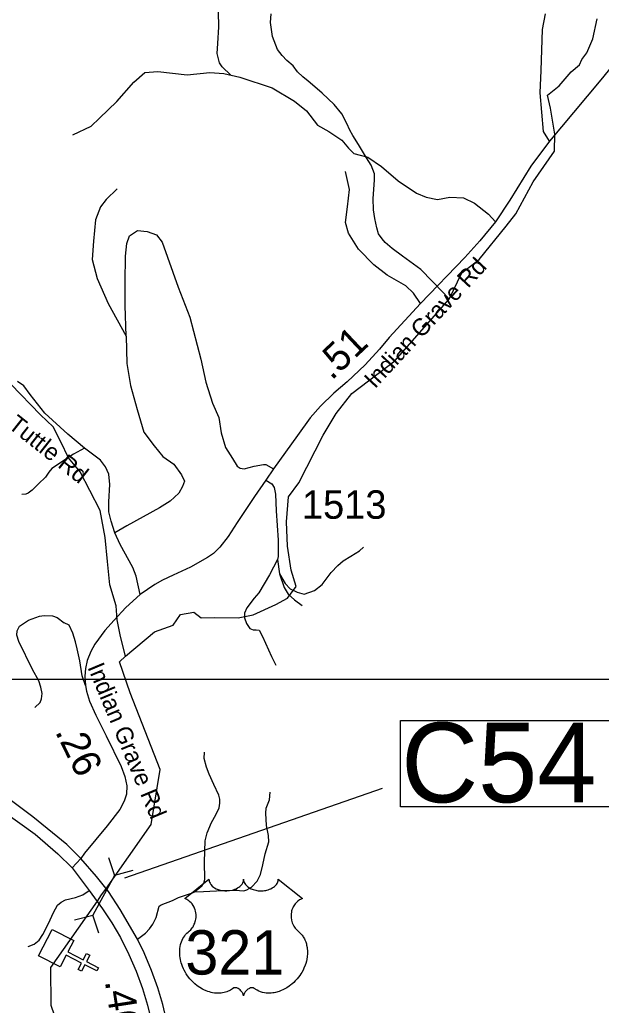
# Model space of a CAD drawing. Extents: x 1159738 to 1321356, y 736314 to 882035.
# Drawn here: x 1245511 to 1248068, y 809572 to 813904 of the extents above; entities that cross this region are included whole.
import ezdxf

# ---------------------------------------------------------------- set-up
doc = ezdxf.new("R2010")
doc.units = 0
for name, color, linetype in [('Exist Cultural Church CELL', 7, 'Continuous'), ('Exist Hydrographic Creek Single Shore', 7, 'Continuous'), ('Exist Hydrographic Misc Water Feature', 7, 'Continuous'), ('Exist Road Non-System Type 51', 7, 'Continuous'), ('Exist Road Primary US Divided Attributed', 7, 'Continuous'), ('Exist Road Primary US Mileage Hundredths English Label', 7, 'Continuous'), ('Exist Road Primary US Shield CELL', 7, 'Continuous'), ('Exist Road Primary US Shield Number Label', 7, 'Continuous'), ('Exist Road Primary US Structure Culvert CELL', 7, 'Continuous'), ('Exist Road Primary US Structure Culvert Number Label', 7, 'Continuous'), ('Exist Road Secondary Mileage Hundredths English Label', 7, 'Continuous'), ('Exist Road Secondary Type 51 Attributed', 7, 'Continuous'), ('Exist Road Secondary Type 51 Label', 7, 'Continuous'), ('Exist Road Secondary Type 51 Number Label', 7, 'Continuous'), ('Map Preparation Inset Cut Line', 7, 'Continuous')]:
    doc.layers.add(name, color=color, linetype=linetype)

msp = doc.modelspace()

# ---------------------------------------------------------------- linework, layer by layer
at = {"layer": 'Exist Cultural Church CELL'}
msp.add_lwpolyline([(1245748.8, 809857.4), (1245722.9, 809806.6), (1245790.7, 809771.9), (1245805.3, 809800.4), (1245819.5, 809793.1), (1245804.9, 809764.6), (1245858.4, 809737.2), (1245851.1, 809722.9), (1245797.6, 809750.4), (1245783, 809721.9), (1245768.8, 809729.2), (1245783.4, 809757.6), (1245715.6, 809792.4), (1245689.2, 809741.1), (1245594.5, 809789.7), (1245654.1, 809905.9)], close=True, dxfattribs=at)
at = {"layer": 'Exist Hydrographic Creek Single Shore'}
for points in [[(1245976.1, 811106.8), (1245954.9, 811193.7), (1245940, 811265.8), (1245935.8, 811327.3), (1245908.2, 811420.5), (1245897.6, 811522.3), (1245887, 811628.3), (1245865.8, 811747.2), (1245819.2, 811834.2), (1245776.8, 811916.9), (1245725.9, 811978.4), (1245692, 812048.4), (1245658.1, 812114.1), (1245603, 812167.1), (1245472.5, 812302.3), (1245459.6, 812433.9), (1244844.1, 813032.3), (1244789, 813129.8), (1244729.5, 813236.3), (1244481.5, 813320.1), (1244051.5, 813781.7), (1243922.5, 813951.7)], [(1247455.4, 812792.1), (1247531.3, 812849.7), (1247650, 812996.3), (1247692.6, 813051.2), (1247768.9, 813191.1), (1247862.1, 813326.8), (1247864.3, 813400.9), (1247845.2, 813515.4), (1247832.5, 813572.6), (1247883.3, 813612.9), (1247936.3, 813674.4), (1247972.3, 813706.1), (1247982.9, 813729.5), (1248004.1, 813759.1), (1248031.6, 813820.6), (1248050.7, 813907.5)], [(1245976.1, 811106.8), (1246103.5, 811213.6), (1246186.2, 811243.3), (1246217.9, 811289.9), (1246277.3, 811300.5), (1246309, 811275.1), (1246366.3, 811277.2), (1246472.2, 811275.1), (1246537.9, 811287.8), (1246637.5, 811334.4), (1246688.3, 811362), (1246726.5, 811412.8), (1246705.3, 811484.9), (1246688.3, 811590.9), (1246684.1, 811696.9), (1246692.6, 811807.1), (1246739.2, 811868.2), (1246845.1, 812078), (1246902.3, 812173.7), (1246972.2, 812260.6), (1247160.8, 812404.8), (1247399.7, 812675.6), (1247455.4, 812792.1)], [(1245889.8, 810082.4), (1246089.6, 810366.3), (1246129.6, 810608.5), (1245996.6, 810945.9), (1245950.6, 811081.4), (1245976.1, 811106.8)], [(1245853.1, 810030.3), (1245870.5, 810058), (1245889.8, 810082.4)], [(1246239.3, 808212.2), (1246173.5, 808568.5), (1246071.8, 808827.1), (1246026.7, 808910.1), (1246010.4, 808933), (1245959.5, 808945.8), (1245906.6, 808964.8), (1245898.1, 808986), (1245929.9, 809009.3), (1245961.7, 809045.4), (1245968, 809129.9), (1245902.3, 809242.2), (1245832.4, 809295.1), (1245802.8, 809309.9), (1245777.4, 809360.8), (1245690.6, 809451.9), (1245650.2, 809570.5), (1245647.6, 809738.3), (1245853.1, 810030.3)]]:
    msp.add_lwpolyline(points, dxfattribs=at)
at = {"layer": 'Exist Hydrographic Misc Water Feature'}
msp.add_lwpolyline([(1247399.7, 812675.6), (1247374.5, 812704.2), (1247274.9, 812806.9), (1247194.4, 812865), (1247149.2, 812898.1), (1247118, 812925), (1247104.3, 812941.3), (1247088.9, 812963.7), (1247081.6, 812989.9), (1247072.5, 813030.2), (1247067.5, 813068.4), (1247064.8, 813118.5), (1247067.9, 813158.4), (1247070.9, 813200.4), (1247071.7, 813226.4), (1247056.6, 813264.8), (1247035.4, 813297.4), (1247001, 813356.3), (1246976, 813395), (1246962.5, 813419.3), (1246949.3, 813447.7), (1246928.3, 813490.3), (1246893.4, 813531.2), (1246840.7, 813580.6), (1246809.2, 813609.4), (1246779.9, 813634.2), (1246756.4, 813652.8), (1246733.1, 813675.4), (1246713.7, 813702), (1246686.3, 813724.6), (1246664.8, 813747.2), (1246645.4, 813773.7), (1246623, 813830.3), (1246614.6, 813892.6), (1246617.5, 813930.6)], dxfattribs=at)
at = {"layer": 'Exist Road Non-System Type 51'}
for points in [[(1246439.3, 813661), (1246401.6, 813697.3), (1246390, 813714.2), (1246379.6, 813755.8), (1246382.2, 813799.9), (1246387.4, 813872.6), (1246386.1, 813938.8), (1246380.9, 814003.8), (1246366.6, 814070), (1246364, 814102.4), (1246369.2, 814134.9), (1246379.6, 814163.5), (1246404.2, 814214.1), (1246415.9, 814282.9), (1246427.6, 814350.4), (1246440.6, 814433.8), (1246443.2, 814484.5), (1246445.8, 814537.7), (1246435.4, 814594.8), (1246419.8, 814636.4), (1246382.2, 814719.5), (1246343.3, 814784.4), (1246304.4, 814849.3), (1246257.8, 814911)], [(1245745.2, 813397.6), (1245826, 813435.9), (1245862.1, 813472.1), (1245938.7, 813544.5), (1246013.1, 813629.6), (1246062, 813672.1), (1246119.4, 813676.4), (1246247, 813661.5), (1246347, 813672.1), (1246408.6, 813667.9), (1246478.8, 813650.9), (1246621.3, 813604.1), (1246719.1, 813546.6), (1246772.2, 813504), (1246821.1, 813440.2), (1246870, 813412.5), (1246927.4, 813374.2), (1246957.2, 813340.2), (1246980.6, 813316.8), (1247042.3, 813299.8), (1247101.8, 813259.3), (1247175.3, 813196.4), (1247256.1, 813141.1), (1247298.7, 813124), (1247347.6, 813113.4), (1247402.8, 813124), (1247462.4, 813121.9), (1247511.3, 813098.5), (1247573, 813049.6), (1247603.2, 813016)], [(1247274, 812657.3), (1247243.4, 812702.7), (1247209.3, 812734.6), (1247126.4, 812781.4), (1247069, 812826.1), (1247001, 812896.3), (1246956.3, 812966.6), (1246943.5, 813013.4), (1246952.1, 813081.5), (1246960.6, 813158.1), (1246943.5, 813236.8)], [(1245940.6, 813160.8), (1245891.7, 813114), (1245866.1, 813082), (1245844.9, 813024.6), (1245836.4, 812931), (1245830, 812850.1), (1245851.3, 812767.1), (1245900.2, 812656.5), (1245978.8, 812513.9)], [(1245978.8, 812513.9), (1245974.6, 812648), (1245974.6, 812750.1), (1245976.7, 812865), (1245983.1, 812920.3), (1245993.7, 812954.4), (1246029.9, 812977.8), (1246072.4, 812973.5), (1246112.8, 812958.6), (1246138.3, 812926.7), (1246208.5, 812728.8), (1246259.5, 812596.9), (1246308.4, 812411.8), (1246329.7, 812311.7), (1246359.4, 812219.1), (1246387.1, 812156), (1246397.7, 812087.9), (1246416.9, 812024.1), (1246446.7, 811975.1), (1246467.9, 811941.1), (1246480.1, 811932.9), (1246497.7, 811930.4), (1246542.3, 811941.1), (1246582.7, 811949.6), (1246593.6, 811948.9), (1246627.5, 811929.9)], [(1245978.8, 812513.9), (1245983, 812393.6), (1245997.9, 812295.7), (1246027.7, 812191.4), (1246057.4, 812091.4), (1246102.1, 812031.8), (1246140.4, 811985), (1246189.3, 811951), (1246223.3, 811904.1), (1246236, 811876.5), (1246227.5, 811853.1), (1246210.5, 811823.3), (1246172.4, 811787.9), (1246125.6, 811758.1), (1245983.1, 811679.3), (1245929.7, 811648.3)], [(1245797, 812020.3), (1245748.4, 811994.3), (1245652.7, 811931.9), (1245639.2, 811914.9), (1245624.3, 811893.6), (1245593.9, 811863.8), (1245566.2, 811836.1), (1245549.2, 811823.4), (1245537.9, 811818.4), (1245520.9, 811817)], [(1246592.9, 811879.9), (1246619.7, 811864.3), (1246630.8, 811847.5), (1246635.3, 811818.4), (1246638.6, 811745.8), (1246647.6, 811616.2), (1246647.6, 811544.7), (1246645.3, 811531.8)], [(1246654.3, 811468.1), (1246678.6, 811426.8), (1246699.8, 811402.2), (1246731.1, 811387.7), (1246762.3, 811378.7), (1246808.1, 811395.5), (1246840.5, 811422.3), (1246880.7, 811473.7), (1246909.7, 811505), (1246933.1, 811525.1), (1246967.7, 811546.3), (1247005.7, 811569.8), (1247023.6, 811585.4)], [(1246645.3, 811531.8), (1246609.6, 811464.8), (1246562.7, 811385.4), (1246541.5, 811360.9), (1246510.3, 811319.5), (1246499.1, 811296.1), (1246500.2, 811274.8), (1246508, 811250.3), (1246523.7, 811229)], [(1246645.3, 811531.8), (1246654.3, 811468.1), (1246674.4, 811407.8), (1246691.1, 811379.9), (1246720.1, 811354.2), (1246753.6, 811329.6)], [(1245577.7, 810880.4), (1245601, 810903.1), (1245607.4, 810919.4), (1245610.3, 810942.8), (1245604.6, 810970.5), (1245595.4, 810998.8), (1245567, 811048.5), (1245506.9, 811171.6), (1245499.1, 811199.2), (1245500.5, 811217.7), (1245510.4, 811238.3), (1245550.1, 811264.5), (1245598.3, 811282.9), (1245619.6, 811285.8), (1245655.7, 811283.7), (1245676.3, 811276.6), (1245707.4, 811253.9)], [(1245800.9, 810978.1), (1245786.1, 811019.7), (1245775.4, 811085.7), (1245764.1, 811138.2), (1245756.3, 811170.1), (1245745.7, 811208.4), (1245728.6, 811242.5), (1245707.4, 811253.9)], [(1246523.7, 811229), (1246538.1, 811222.7), (1246551.5, 811222.7), (1246563.8, 811220.4), (1246579.4, 811193.6), (1246618.5, 811105.4), (1246637.5, 811067.4)], [(1246029.7, 809862.8), (1246064.5, 809888.9), (1246082.6, 809907.7), (1246097.3, 809928.5), (1246110.7, 809957.3), (1246124.8, 810007.2), (1246132.7, 810014.3), (1246183.1, 810033.2), (1246209.2, 810045.6), (1246249, 810058.8), (1246270.7, 810066.1), (1246279.5, 810071.3), (1246301.4, 810088), (1246314.1, 810098.1), (1246320.3, 810108.7), (1246326, 810125.4), (1246323.6, 810202.1), (1246326.3, 810295.1), (1246335, 810329.7), (1246354.7, 810375.1), (1246373.6, 810408.8), (1246388.9, 810440.4), (1246391.1, 810460.4), (1246391.9, 810478.4), (1246387.1, 810495.1), (1246365.6, 810542), (1246344.2, 810587.4), (1246332.2, 810619), (1246321.7, 810656.9), (1246324.5, 810684.5)], [(1246279.5, 810071.3), (1246320.1, 810072.4), (1246404.6, 810077.2), (1246445.4, 810078.1), (1246467.7, 810077.7), (1246477.4, 810076.8), (1246497.5, 810075.9), (1246509.3, 810079), (1246529.9, 810091.3), (1246555.8, 810117.1), (1246570.2, 810146.5), (1246580.7, 810189), (1246590.3, 810238.5), (1246606.5, 810290.3), (1246604.7, 810319), (1246595.9, 810362.9), (1246592.9, 810417), (1246595.5, 810438.5), (1246609.1, 810475.7), (1246612.1, 810508.2)], [(1245548, 809831.1), (1245574.7, 809841.2), (1245596.8, 809857.9), (1245613.6, 809882.7), (1245638.3, 809931), (1245659.8, 809979.9), (1245677.8, 810012), (1245693.2, 810025.9), (1245713.3, 810035), (1245756.9, 810045.4), (1245788.5, 810058), (1245816.6, 810076.4)]]:
    msp.add_lwpolyline(points, dxfattribs=at)
at = {"layer": 'Exist Road Primary US Divided Attributed'}
for points in [[(1245780.4, 810217.9), (1245718, 810279.3), (1245569.4, 810400.4), (1245372.2, 810547.7), (1245233.1, 810653.7), (1245139.5, 810719.1)], [(1245086.7, 810677.7), (1245375.5, 810469.8), (1245580.1, 810325), (1245679.6, 810237.2), (1245741.9, 810175.7)], [(1246365.6, 808231.4), (1246341.4, 808414.2), (1246317.8, 808539.2), (1246287.8, 808732), (1246254.4, 808924), (1246232.9, 809064.5), (1246209.6, 809209.3), (1246185.5, 809350), (1246165.7, 809468.3), (1246140.7, 809575.2), (1246118.8, 809649.5), (1246091.4, 809724.6), (1246059.2, 809802), (1246029.7, 809862.8), (1245953.5, 809992.6), (1245901.3, 810072.4), (1245849.3, 810138.7), (1245780.4, 810217.9)], [(1245741.9, 810175.7), (1245816.6, 810076.4), (1245875.8, 809996.8), (1245916.4, 809934.2), (1245954.4, 809870), (1245991.6, 809795.2), (1246023.3, 809721.6), (1246050.7, 809645.7), (1246073.1, 809572.6), (1246099.3, 809463.6), (1246113.7, 809385.3), (1246128.2, 809309), (1246169, 809055.2), (1246211.7, 808800.8), (1246254, 808572), (1246286.7, 808393.3), (1246306.8, 808225.7)]]:
    msp.add_lwpolyline(points, dxfattribs=at)
at = {"layer": 'Exist Road Primary US Shield CELL'}
msp.add_lwpolyline([(1246343.6, 810126), (1246343.8, 810121.6), (1246344.9, 810116.3), (1246345.7, 810113.6), (1246348.2, 810108.5), (1246352.2, 810102.4), (1246357.8, 810096.4), (1246364.1, 810091.2), (1246368.4, 810088.5), (1246375.7, 810084.6), (1246383.9, 810081.1), (1246393, 810078.5), (1246402.4, 810076.6), (1246412.6, 810075.5), (1246422.7, 810075.3), (1246433.7, 810076.1), (1246445.7, 810078.4), (1246451.3, 810079.9), (1246457.5, 810082), (1246463.3, 810084.4), (1246469.6, 810087.8), (1246474.7, 810091), (1246478.7, 810093.9), (1246484.3, 810099.3), (1246488.8, 810104.9), (1246490.7, 810108.1), (1246492.3, 810111.1), (1246494.6, 810117.5), (1246495.2, 810120.3), (1246495.6, 810126.2), (1246496, 810121.2), (1246496.5, 810118.2), (1246497.3, 810115.2), (1246498.6, 810112), (1246500.9, 810107.4), (1246503.4, 810103.7), (1246508.1, 810098.1), (1246511.1, 810095.3), (1246513.7, 810093.1), (1246521, 810088.1), (1246529.4, 810083.9), (1246533.6, 810082.1), (1246537.8, 810080.6), (1246543.2, 810078.9), (1246548.8, 810077.6), (1246554.3, 810076.7), (1246560, 810075.8), (1246565.8, 810075.4), (1246570.5, 810075.3), (1246576.2, 810075.3), (1246581.6, 810075.7), (1246587, 810076.3), (1246593.1, 810077.3), (1246597.9, 810078.4), (1246604.3, 810080), (1246610.1, 810082.1), (1246615.2, 810084.3), (1246621.7, 810087.8), (1246627.1, 810091.1), (1246631, 810094.2), (1246635.6, 810098.5), (1246640, 810103.6), (1246642.6, 810107.3), (1246644.4, 810111.1), (1246646.1, 810115.2), (1246647.1, 810119.4), (1246647.6, 810123.1), (1246647.7, 810126.3), (1246754, 810041.6), (1246751.5, 810040.7), (1246745.7, 810037.8), (1246741.2, 810035.1), (1246733.8, 810030), (1246730.7, 810027.2), (1246727.6, 810024.2), (1246724.7, 810021.1), (1246722.1, 810018.1), (1246719.1, 810013.9), (1246716.3, 810009.6), (1246713.6, 810004.9), (1246711.6, 810000.8), (1246708.4, 809992.3), (1246706.8, 809986.9), (1246705.8, 809982.3), (1246704.5, 809972.8), (1246704.2, 809968.3), (1246704.2, 809963.8), (1246704.5, 809959.1), (1246704.9, 809954.6), (1246705.7, 809949.9), (1246706.5, 809945.7), (1246707.8, 809940.6), (1246709.7, 809934.7), (1246712, 809929), (1246716.9, 809919.8), (1246723.1, 809910.4), (1246727.6, 809905.1), (1246732, 809900.6), (1246738.5, 809895), (1246742.1, 809891.9), (1246746.1, 809887.8), (1246752.8, 809880.1), (1246755.5, 809876.5), (1246758.2, 809872.4), (1246760.7, 809868.2), (1246763.2, 809863.6), (1246765.3, 809859.7), (1246769, 809850.6), (1246771.7, 809841.7), (1246773, 809837.1), (1246775, 809826.7), (1246775.7, 809821.5), (1246776.5, 809811.3), (1246776.6, 809799), (1246775.6, 809787.3), (1246773.4, 809773.7), (1246771.6, 809765.5), (1246768.8, 809756.1), (1246766.1, 809747.8), (1246761.2, 809735.7), (1246756.9, 809726.9), (1246751.4, 809716.6), (1246747.5, 809710.4), (1246743.1, 809703.8), (1246737.5, 809696.1), (1246731, 809687.9), (1246723.1, 809679.3), (1246716.8, 809673), (1246708.5, 809665.6), (1246703.5, 809661.4), (1246696.3, 809656), (1246686.5, 809649.5), (1246676.8, 809643.9), (1246668.6, 809639.7), (1246661.3, 809636.6), (1246651.9, 809633), (1246636.2, 809628.6), (1246630.5, 809627.5), (1246623.8, 809626.4), (1246617.4, 809625.8), (1246611.3, 809625.4), (1246603, 809625.4), (1246594.8, 809626.1), (1246587, 809627.2), (1246578.9, 809628.9), (1246570.4, 809631.4), (1246562.7, 809634.4), (1246554.9, 809638.3), (1246541.8, 809646.5), (1246538, 809648.6), (1246535.8, 809649.1), (1246530.8, 809649.4), (1246526, 809648.4), (1246521.1, 809646.4), (1246518.1, 809644.8), (1246514.2, 809642.3), (1246511.2, 809639.9), (1246507.6, 809636.4), (1246505.1, 809633.5), (1246503.1, 809631.3), (1246499.4, 809625.4), (1246498.1, 809622.7), (1246496.7, 809619.1), (1246495.5, 809613.8), (1246493.9, 809620.5), (1246491.9, 809624.9), (1246489.6, 809628.6), (1246487.3, 809632), (1246483.6, 809636.2), (1246480.3, 809639.4), (1246476.2, 809642.7), (1246472, 809645.3), (1246468.6, 809647), (1246465.4, 809648.2), (1246461.6, 809649.2), (1246458.5, 809649.4), (1246455.9, 809649.4), (1246452.3, 809648.6), (1246447.5, 809645.1), (1246443, 809642), (1246438, 809638.9), (1246432.1, 809635.7), (1246427.8, 809633.7), (1246422.6, 809631.7), (1246416.6, 809629.7), (1246410.1, 809628), (1246403.4, 809626.7), (1246397.5, 809625.8), (1246391.1, 809625.2), (1246385.4, 809625), (1246379.5, 809625.1), (1246373.9, 809625.5), (1246367.4, 809626.1), (1246359.4, 809627.3), (1246352.7, 809628.8), (1246345.7, 809630.7), (1246338.5, 809632.9), (1246330.8, 809635.9), (1246321.1, 809640.1), (1246314.4, 809643.5), (1246303.8, 809649.6), (1246291.3, 809658.2), (1246282, 809665.8), (1246275.1, 809672), (1246265, 809682.3), (1246259, 809689.1), (1246249.7, 809701.1), (1246243.8, 809709.8), (1246239.9, 809716.3), (1246234.3, 809726.6), (1246231.1, 809733), (1246227.1, 809742.4), (1246224, 809751), (1246221.3, 809759.2), (1246219.9, 809764.4), (1246217.9, 809773.5), (1246216.7, 809780), (1246215.5, 809788.8), (1246214.8, 809798.2), (1246214.7, 809806.8), (1246214.9, 809814), (1246215.7, 809822.3), (1246217.2, 809831.2), (1246218.8, 809838.8), (1246220.4, 809844.2), (1246222.6, 809850.9), (1246225.6, 809858.2), (1246229.1, 809865.3), (1246232.5, 809871.1), (1246236.7, 809877.4), (1246240.8, 809882.7), (1246246.3, 809888.6), (1246251.9, 809894), (1246257.1, 809898.2), (1246263.3, 809904.3), (1246266.5, 809907.9), (1246270.3, 809913), (1246273.4, 809917.7), (1246275.8, 809921.9), (1246279.1, 809928.1), (1246281, 809932.8), (1246283.5, 809939.9), (1246284.7, 809945), (1246285.9, 809951.4), (1246286.8, 809957.5), (1246287.1, 809965.1), (1246286.9, 809971.4), (1246286.1, 809978.8), (1246284.7, 809985.8), (1246283, 809991.9), (1246280.4, 809999), (1246278, 810004.1), (1246273.9, 810011.1), (1246269.4, 810017.6), (1246264.7, 810022.8), (1246260, 810027.5), (1246255.5, 810031.1), (1246251.2, 810034.1), (1246245.8, 810037.4), (1246240.6, 810040), (1246237.3, 810041.3)], close=True, dxfattribs=at)
at = {"layer": 'Exist Road Primary US Structure Culvert CELL'}
for p, q in [((1245902.1, 810222.4), (1245928, 810143.2)), ((1245928, 810143.2), (1245833.3, 809968.9)), ((1246008.4, 810164.7), (1245928, 810143.2)), ((1245752.8, 809947.4), (1245833.3, 809968.9)), ((1245859.1, 809889.7), (1245833.3, 809968.9))]:
    msp.add_line(p, q, dxfattribs=at)
at = {"layer": 'Exist Road Primary US Structure Culvert Number Label'}
msp.add_line((1245973.1, 810132.3), (1247106.2, 810526.2), dxfattribs=at)
msp.add_lwpolyline([(1247185.4, 810824.3), (1248180.9, 810824.3), (1248180.9, 810444.5), (1247185.4, 810444.5)], close=True, dxfattribs=at)
at = {"layer": 'Exist Road Secondary Type 51 Attributed'}
for points in [[(1248267.7, 814048), (1248190.8, 813855.2), (1248149.8, 813760.6), (1248117.7, 813703), (1248067, 813640.6), (1247945.5, 813496), (1247840.2, 813370.8)], [(1247840.2, 813370.8), (1247814.7, 813413.4), (1247799.9, 813582.1), (1247804.2, 813680.7), (1247809.8, 813861), (1247823.2, 813929.3)], [(1247840.2, 813370.8), (1247758.8, 813259.9), (1247666.9, 813111.2), (1247603.2, 813016), (1247534.7, 812932.2), (1247467.7, 812859.5), (1247274, 812657.3), (1247136.4, 812507), (1247093.7, 812456.8), (1247030, 812387.3), (1246950.8, 812312.6), (1246892.3, 812262.3), (1246833.9, 812205.4), (1246788.5, 812153.6), (1246732, 812077.3), (1246627.5, 811929.9), (1246592.9, 811879.9), (1246544.1, 811808.9), (1246467.7, 811694.5), (1246427.5, 811632.3), (1246391.7, 811586.4), (1246362.8, 811558.1), (1246337.3, 811540), (1246262.6, 811497.4), (1246186, 811462.4), (1246139.9, 811440.7), (1246105.8, 811422.1), (1246041.5, 811378.4)], [(1246041.5, 811378.4), (1246023.3, 811457.6), (1246008.7, 811496), (1245952.4, 811598), (1245929.7, 811648.3), (1245912.8, 811699.8), (1245903.6, 811741.6), (1245902.9, 811785.6), (1245907.8, 811861.9), (1245903.5, 811907.3), (1245887.9, 811938.5), (1245866.7, 811967.6), (1245797, 812020.3), (1245723.6, 812083), (1245622.2, 812174.5), (1245558, 812256.8), (1245529.7, 812295.1), (1245502, 812313.5)], [(1246041.5, 811378.4), (1245977.6, 811321), (1245926.2, 811265.4), (1245886.3, 811219.7), (1245841.2, 811159.5), (1245823.9, 811127.6), (1245808.4, 811087.9), (1245800.9, 811052.7), (1245797.7, 811018.4), (1245800.9, 810978.1), (1245805.8, 810952.4), (1245818.4, 810909.2), (1245845.4, 810847.5), (1245891.5, 810756.8), (1245957.7, 810622), (1245974.3, 810577.4), (1245982.4, 810536.3), (1245980.4, 810500.6), (1245970, 810469.3), (1245951.5, 810433.3), (1245896.3, 810360.4), (1245796.5, 810241.5), (1245780.4, 810217.9)], [(1245780.4, 810217.9), (1245741.9, 810175.7)]]:
    msp.add_lwpolyline(points, dxfattribs=at)
at = {"layer": 'Map Preparation Inset Cut Line'}
for points in [[(1228470.6, 811005.5), (1261974.5, 811005.5), (1261974.5, 834521.3), (1228470.6, 834521.3)], [(1213574.8, 811005.5), (1289258, 811005.5), (1289258, 782300.2), (1274049.2, 782296.9), (1274049.2, 766757), (1213574.8, 766757)]]:
    msp.add_lwpolyline(points, close=True, dxfattribs=at)

# ---------------------------------------------------------------- texts
at = {"layer": 'Exist Road Primary US Mileage Hundredths English Label'}
msp.add_text('.40', height=125, rotation=278.8354, dxfattribs=at).set_placement((1245885.3, 809678))
at = {"layer": 'Exist Road Primary US Shield Number Label'}
msp.add_text('321', height=195, dxfattribs=at).set_placement((1246239.7, 809707.2))
at = {"layer": 'Exist Road Primary US Structure Culvert Number Label'}
msp.add_text('C54', height=350, dxfattribs=at).set_placement((1247188.7, 810464.3))
at = {"layer": 'Exist Road Secondary Mileage Hundredths English Label'}
for s, rotation, p in [('.51', 43.2989, (1246882.4, 812315.8)), ('.26', 296.1786, (1245665.5, 810775))]:
    msp.add_text(s, height=125, rotation=rotation, dxfattribs=at).set_placement(p)
at = {"layer": 'Exist Road Secondary Type 51 Label'}
for s, rotation, p in [('Indian Grave Rd', 47.1874, (1247073.2, 812279.4)), ('Bill Tuttle Rd', 321.6276, (1245329.1, 812214)), ('Indian Grave Rd', 292.655, (1245808.2, 811058.4))]:
    msp.add_text(s, height=75, rotation=rotation, dxfattribs=at).set_placement(p)
at = {"layer": 'Exist Road Secondary Type 51 Number Label'}
msp.add_text('1513', height=125, dxfattribs=at).set_placement((1246752.1, 811710.6))

doc.saveas('drawing.dxf')
